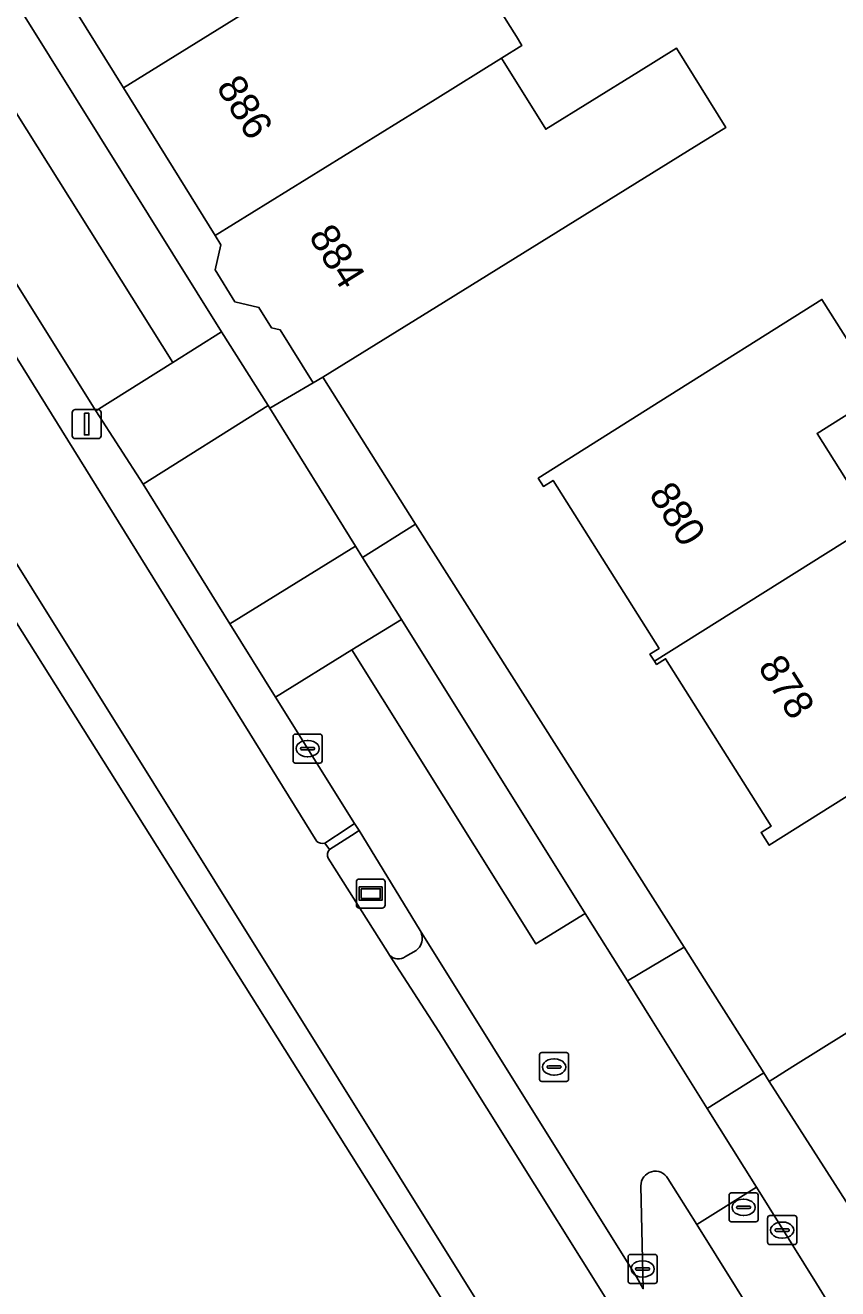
# Model space of a CAD drawing. Extents: x 158455 to 159797, y 387218 to 388672.
# Drawn here: x 158804.89 to 158832.92, y 387242.33 to 387285.94 of the extents above; entities that cross this region are included whole.
import ezdxf

# ---------------------------------------------------------------- set-up
doc = ezdxf.new("R2010")
doc.units = 0
for name, color, linetype in [('IMGEO_Berm_groen', 7, 'Continuous'), ('IMGEO_Erf', 7, 'Continuous'), ('IMGEO_Fietspad_open', 7, 'Continuous'), ('IMGEO_Groenvoorziening', 7, 'Continuous'), ('IMGEO_Haag', 7, 'Continuous'), ('IMGEO_Kolk', 7, 'Continuous'), ('IMGEO_Lichtmast', 7, 'Continuous'), ('IMGEO_Pand', 7, 'Continuous'), ('IMGEO_Pand_nummerreeks', 7, 'Continuous'), ('IMGEO_Parkeervlak_open', 7, 'Continuous'), ('IMGEO_Rijbaan_lokaal_gesloten', 7, 'Continuous'), ('IMGEO_Rijbaan_lokaal_open', 7, 'Continuous'), ('IMGEO_Rijbaan_regionaal_gesloten', 7, 'Continuous'), ('IMGEO_Rioolput', 7, 'Continuous'), ('IMGEO_Terreindeel_gesloten', 7, 'Continuous'), ('IMGEO_Verkeerseiland_gesloten', 7, 'Continuous'), ('IMGEO_Voetpad_open', 7, 'Continuous'), ('IMGEO_Wegwijzer', 7, 'Continuous')]:
    doc.layers.add(name, color=color, linetype=linetype)

msp = doc.modelspace()

# ---------------------------------------------------------------- linework, layer by layer
at = {"layer": 'IMGEO_Berm_groen'}
msp.add_lwpolyline([(158912.53, 387289.242), (158933.291, 387301.742), (158971.266, 387323.887), (158970.861, 387324.556), (158909.097, 387288.175), (158886.233, 387273.876), (158884.299, 387273.254), (158872.417, 387268.143), (158840.365, 387249.215), (158837.671, 387248.663), (158835.099, 387252.323), (158831.376, 387250), (158830.558, 387249.49), (158835.3, 387242.091), (158843.652, 387247.19), (158842.329, 387249.542), (158844.224, 387250.71), (158845.609, 387248.385), (158848.254, 387250)], close=True, dxfattribs=at)
at = {"layer": 'IMGEO_Erf'}
msp.add_lwpolyline([(158821.546, 387286.026), (158821.835, 387285.559), (158822.029, 387285.246), (158821.328, 387284.811), (158822.852, 387282.353), (158826.045, 387284.332), (158827.362, 387285.149), (158829.058, 387282.413), (158827.741, 387281.596), (158819.075, 387276.223), (158815.162, 387273.797), (158818.36, 387268.72), (158827.62, 387254.121), (158828.454, 387252.807), (158830.234, 387250), (158830.37, 387249.787), (158830.558, 387249.49), (158831.376, 387250), (158835.099, 387252.323)], dxfattribs=at)
msp.add_lwpolyline([(158844.127, 387263.1), (158841.13, 387261.215), (158839.745, 387263.415), (158830.56, 387257.639), (158830.281, 387258.082), (158830.63, 387258.302), (158826.985, 387264.078), (158826.673, 387263.881), (158826.601, 387263.994), (158826.446, 387264.239), (158826.759, 387264.437), (158823.102, 387270.234), (158822.772, 387270.025), (158822.593, 387270.308), (158826.822, 387272.976), (158832.379, 387276.482), (158834.418, 387273.249), (158832.209, 387271.855), (158834.168, 387268.751), (158836.097, 387265.694), (158838.357, 387267.115), (158838.66, 387266.632), (158840.987, 387268.095), (158841.466, 387267.334)], close=True, dxfattribs=at)
at = {"layer": 'IMGEO_Fietspad_open'}
msp.add_lwpolyline([(158833.291, 387240.724), (158832.194, 387242.517), (158830.121, 387245.834), (158828.068, 387244.556), (158830.787, 387240.184)], dxfattribs=at)
at = {"layer": 'IMGEO_Groenvoorziening'}
for points in [[(158815.225, 387257.713), (158815.995, 387258.222), (158816.254, 387258.393), (158813.525, 387262.751), (158811.955, 387265.278), (158808.96, 387270.1), (158807.322, 387272.634), (158789.45, 387301.253)], [(158801.881, 387278.836), (158814.953, 387257.771)], [(158816.536, 387257.943), (158816.408, 387258.147), (158816.146, 387257.981), (158815.385, 387257.499)], [(158818.516, 387254.694), (158816.536, 387257.943)], [(158815.341, 387257.19), (158817.385, 387253.963), (158817.458, 387253.85)], [(158818.008, 387253.798), (158818.374, 387254.006)]]:
    msp.add_lwpolyline(points, dxfattribs=at)
for centre, radius, start, end in [((158815.147, 387258.016), 0.313, 231.5748, 284.3508), ((158815.592, 387257.312), 0.279, 137.8813, 205.9104), ((158818.056, 387254.429), 0.531, 331.6375, 29.9139), ((158818.052, 387254.437), 0.538, 306.7625, 331.1033), ((158817.762, 387254.126), 0.41, 222.2937, 306.9043)]:
    msp.add_arc(centre, radius, start, end, dxfattribs=at)
at = {"layer": 'IMGEO_Haag'}
for points in [[(158815.225, 387257.713), (158815.995, 387258.222), (158816.254, 387258.393), (158813.525, 387262.751), (158811.955, 387265.278), (158808.96, 387270.1), (158807.322, 387272.634), (158789.45, 387301.253)], [(158801.881, 387278.836), (158814.953, 387257.771)], [(158816.536, 387257.943), (158816.408, 387258.147), (158816.146, 387257.981), (158815.385, 387257.499)], [(158818.516, 387254.694), (158816.536, 387257.943)], [(158815.341, 387257.19), (158817.385, 387253.963), (158817.458, 387253.85)], [(158818.008, 387253.798), (158818.374, 387254.006)]]:
    msp.add_lwpolyline(points, dxfattribs=at)
for centre, radius, start, end in [((158815.147, 387258.016), 0.313, 231.5748, 284.3508), ((158815.592, 387257.312), 0.279, 137.8813, 205.9104), ((158818.056, 387254.429), 0.531, 331.6375, 29.9139), ((158818.052, 387254.437), 0.538, 306.7625, 331.1033), ((158817.762, 387254.126), 0.41, 222.2937, 306.9043)]:
    msp.add_arc(centre, radius, start, end, dxfattribs=at)
at = {"layer": 'IMGEO_Kolk'}
for p, q in [((158814.134, 387260.551), (158814.134, 387261.403)), ((158814.209, 387261.477), (158815.061, 387261.477)), ((158815.135, 387261.403), (158815.135, 387260.551)), ((158814.393, 387260.971), (158814.393, 387260.983)), ((158814.831, 387260.934), (158814.433, 387260.934)), ((158814.436, 387261.02), (158814.834, 387261.02)), ((158814.622, 387261.257), (158814.647, 387261.257)), ((158814.877, 387260.983), (158814.877, 387260.971)), ((158814.645, 387260.697), (158814.62, 387260.697)), ((158815.061, 387260.477), (158814.209, 387260.477)), ((158830.581, 387244.857), (158831.433, 387244.857)), ((158830.506, 387243.931), (158830.506, 387244.783)), ((158830.765, 387244.351), (158830.765, 387244.363)), ((158830.808, 387244.4), (158831.206, 387244.4)), ((158830.994, 387244.637), (158831.019, 387244.637)), ((158831.249, 387244.363), (158831.249, 387244.351)), ((158831.507, 387244.783), (158831.507, 387243.931)), ((158831.203, 387244.314), (158830.805, 387244.314)), ((158831.017, 387244.077), (158830.992, 387244.077)), ((158825.766, 387243.517), (158826.618, 387243.517)), ((158831.433, 387243.857), (158830.581, 387243.857)), ((158825.691, 387242.591), (158825.691, 387243.443)), ((158825.993, 387243.06), (158826.391, 387243.06)), ((158826.179, 387243.297), (158826.204, 387243.297)), ((158826.692, 387243.443), (158826.692, 387242.591)), ((158825.95, 387243.011), (158825.95, 387243.023)), ((158826.388, 387242.974), (158825.99, 387242.974)), ((158826.202, 387242.737), (158826.177, 387242.737)), ((158826.434, 387243.023), (158826.434, 387243.011)), ((158826.618, 387242.517), (158825.766, 387242.517))]:
    msp.add_line(p, q, dxfattribs=at)
for points in [[(158814.134, 387260.551), (158814.134, 387261.403)], [(158814.209, 387261.477), (158815.061, 387261.477)], [(158815.135, 387261.403), (158815.135, 387260.551)], [(158815.061, 387260.477), (158814.209, 387260.477)], [(158830.581, 387244.857), (158831.433, 387244.857)], [(158830.506, 387243.931), (158830.506, 387244.783)], [(158831.507, 387244.783), (158831.507, 387243.931)], [(158825.766, 387243.517), (158826.618, 387243.517)], [(158831.433, 387243.857), (158830.581, 387243.857)], [(158825.691, 387242.591), (158825.691, 387243.443)], [(158826.692, 387243.443), (158826.692, 387242.591)], [(158826.618, 387242.517), (158825.766, 387242.517)]]:
    msp.add_lwpolyline(points, dxfattribs=at)
for centre, radius, start, end in [((158814.211, 387261.401), 0.0765, 91.552, 178.448), ((158814.211, 387261.401), 0.0765, 91.552, 178.448), ((158815.059, 387261.401), 0.0765, 1.552, 88.448), ((158815.059, 387261.401), 0.0765, 1.552, 88.448), ((158814.433, 387260.98), 0.0403, 85.8775, 175.7526), ((158814.43, 387260.97), 0.0366, 178.938, 274.7102), ((158814.834, 387260.977), 0.043, 264.8664, 352.4533), ((158814.838, 387260.982), 0.0386, 1.7309, 96.639), ((158814.211, 387260.553), 0.0765, 181.552, 268.448), ((158814.211, 387260.553), 0.0765, 181.552, 268.448), ((158815.059, 387260.553), 0.0765, 271.552, 358.448), ((158815.059, 387260.553), 0.0765, 271.552, 358.448), ((158830.583, 387244.781), 0.0765, 91.552, 178.448), ((158830.583, 387244.781), 0.0765, 91.552, 178.448), ((158831.431, 387244.781), 0.0765, 1.552, 88.448), ((158831.431, 387244.781), 0.0765, 1.552, 88.448), ((158830.805, 387244.36), 0.0403, 85.8775, 175.7526), ((158831.21, 387244.362), 0.0386, 1.7309, 96.639), ((158830.583, 387243.933), 0.0765, 181.552, 268.448), ((158830.583, 387243.933), 0.0765, 181.552, 268.448), ((158830.802, 387244.35), 0.0366, 178.938, 274.7102), ((158831.206, 387244.357), 0.043, 264.8664, 352.4533), ((158831.431, 387243.933), 0.0765, 271.552, 358.448), ((158831.431, 387243.933), 0.0765, 271.552, 358.448), ((158825.768, 387243.441), 0.0765, 91.552, 178.448), ((158825.768, 387243.441), 0.0765, 91.552, 178.448), ((158826.616, 387243.441), 0.0765, 1.552, 88.448), ((158826.616, 387243.441), 0.0765, 1.552, 88.448), ((158825.99, 387243.02), 0.0403, 85.8775, 175.7526), ((158826.395, 387243.022), 0.0386, 1.7309, 96.639), ((158825.987, 387243.01), 0.0366, 178.938, 274.7102), ((158826.391, 387243.017), 0.043, 264.8664, 352.4533), ((158825.768, 387242.593), 0.0765, 181.552, 268.448), ((158825.768, 387242.593), 0.0765, 181.552, 268.448), ((158826.616, 387242.593), 0.0765, 271.552, 358.448), ((158826.616, 387242.593), 0.0765, 271.552, 358.448)]:
    msp.add_arc(centre, radius, start, end, dxfattribs=at)
for centre, major_axis, ratio, start_param, end_param in [((158814.621, 387260.977), (-0.387, 0.002), 0.722429, 4.712389, 7.853982), ((158814.646, 387260.977), (-0.39, 0.002), 0.717154, 1.570796, 4.712389), ((158830.993, 387244.357), (-0.387, 0.002), 0.722429, 4.712389, 7.853982), ((158831.018, 387244.357), (-0.39, 0.002), 0.717154, 1.570796, 4.712389), ((158826.178, 387243.017), (-0.387, 0.002), 0.722429, 4.712389, 7.853982), ((158826.203, 387243.017), (-0.39, 0.002), 0.717154, 1.570796, 4.712389)]:
    msp.add_ellipse(centre, major_axis=major_axis, ratio=ratio, start_param=start_param, end_param=end_param, dxfattribs=at)
at = {"layer": 'IMGEO_Lichtmast'}
for p, q in [((158806.516, 387271.776), (158806.516, 387272.576)), ((158806.516, 387272.576), (158806.516, 387271.776)), ((158806.616, 387272.676), (158807.406, 387272.676)), ((158807.406, 387272.676), (158806.616, 387272.676)), ((158807.506, 387272.576), (158807.506, 387271.776)), ((158807.506, 387271.776), (158807.506, 387272.576)), ((158807.406, 387271.676), (158806.616, 387271.676)), ((158806.616, 387271.676), (158807.406, 387271.676))]:
    msp.add_line(p, q, dxfattribs=at)
msp.add_lwpolyline([(158806.936, 387272.551), (158807.086, 387272.551), (158807.086, 387271.801), (158806.936, 387271.801), (158806.936, 387272.551)], dxfattribs=at)
for centre, start, end in [((158806.616, 387272.576), 90, 180), ((158806.616, 387272.576), 90, 180), ((158807.406, 387272.576), 0, 90), ((158807.406, 387272.576), 360, 90), ((158806.616, 387271.776), 180, 270), ((158806.616, 387271.776), 180, 270), ((158807.406, 387271.776), 270, 0), ((158807.406, 387271.776), 270, 0)]:
    msp.add_arc(centre, 0.1, start, end, dxfattribs=at)
at = {"layer": 'IMGEO_Pand'}
for points in [[(158820.339, 387291.259), (158822.127, 387292.35), (158820.448, 387295.057), (158817.575, 387293.276), (158816.084, 387295.68), (158812.66, 387293.557), (158805.124, 387288.884), (158808.286, 387283.784)], [(158823.664, 387289.87), (158822.127, 387292.35), (158820.339, 387291.259), (158808.286, 387283.784), (158811.447, 387278.685), (158819.029, 387283.386), (158821.328, 387284.811), (158822.029, 387285.246), (158821.835, 387285.559), (158821.546, 387286.026), (158820.413, 387287.854)], [(158827.741, 387281.596), (158829.058, 387282.413), (158827.362, 387285.149), (158826.045, 387284.332), (158822.852, 387282.353), (158821.328, 387284.811), (158819.029, 387283.386), (158811.447, 387278.685), (158811.644, 387278.367), (158811.442, 387277.503), (158812.128, 387276.396), (158812.953, 387276.202), (158813.392, 387275.494), (158813.687, 387275.425), (158814.82, 387273.596), (158815.162, 387273.797), (158819.075, 387276.223)], [(158826.601, 387263.994), (158834.168, 387268.751), (158832.209, 387271.855), (158834.418, 387273.249), (158832.379, 387276.482), (158826.822, 387272.976), (158822.593, 387270.308), (158822.772, 387270.025), (158823.102, 387270.234), (158826.759, 387264.437), (158826.446, 387264.239)], [(158826.601, 387263.994), (158826.673, 387263.881), (158826.985, 387264.078), (158830.63, 387258.302), (158830.281, 387258.082), (158830.56, 387257.639), (158839.745, 387263.415), (158841.13, 387261.215), (158844.127, 387263.1), (158841.466, 387267.334), (158840.987, 387268.095), (158838.66, 387266.632), (158838.357, 387267.115), (158836.097, 387265.694), (158834.168, 387268.751)]]:
    msp.add_lwpolyline(points, close=True, dxfattribs=at)
at = {"layer": 'IMGEO_Parkeervlak_open'}
for points in [[(158802.355, 387290.271), (158800.636, 387289.207), (158809.984, 387274.303), (158811.664, 387275.357)], [(158817.868, 387265.437), (158816.16, 387264.381), (158822.512, 387254.237), (158824.214, 387255.284)]]:
    msp.add_lwpolyline(points, close=True, dxfattribs=at)
at = {"layer": 'IMGEO_Rijbaan_lokaal_gesloten'}
for points in [[(158807.322, 387272.634), (158808.96, 387270.1), (158813.268, 387272.823), (158811.664, 387275.357), (158809.984, 387274.303)], [(158813.525, 387262.751), (158816.16, 387264.381), (158817.868, 387265.437), (158816.533, 387267.569), (158816.289, 387267.959), (158811.955, 387265.278)]]:
    msp.add_lwpolyline(points, close=True, dxfattribs=at)
for points in [[(158826.216, 387242.334), (158825.979, 387242.748), (158818.516, 387254.694)], [(158818.374, 387254.006), (158818.008, 387253.798)], [(158817.458, 387253.85), (158819.163, 387251.214), (158827.379, 387238.073)]]:
    msp.add_lwpolyline(points, dxfattribs=at)
for centre, radius, start, end in [((158818.056, 387254.429), 0.531, 331.6375, 29.9139), ((158818.052, 387254.437), 0.538, 306.7625, 331.1033), ((158817.762, 387254.126), 0.41, 222.2937, 306.9043)]:
    msp.add_arc(centre, radius, start, end, dxfattribs=at)
at = {"layer": 'IMGEO_Rijbaan_lokaal_open'}
for points in [[(158763.162, 387343.526), (158771.835, 387329.649), (158775.998, 387322.914), (158776.122, 387322.712), (158783.194, 387311.27), (158789.311, 387301.474), (158789.45, 387301.253), (158807.322, 387272.634), (158809.984, 387274.303), (158800.636, 387289.207), (158802.355, 387290.271), (158800.515, 387293.218), (158797.831, 387297.519), (158795.815, 387300.748), (158794.083, 387299.691), (158778.664, 387324.405), (158780.381, 387325.476), (158778.939, 387327.789), (158775.374, 387333.473), (158774.398, 387334.998), (158770.101, 387341.846)], [(158824.214, 387255.284), (158822.512, 387254.237), (158816.16, 387264.381), (158813.525, 387262.751), (158816.254, 387258.393), (158816.408, 387258.147), (158816.536, 387257.943), (158818.516, 387254.694), (158825.979, 387242.748), (158826.216, 387242.334), (158826.131, 387245.886)], [(158827.067, 387246.141), (158828.068, 387244.556), (158830.121, 387245.834), (158828.417, 387248.559), (158826.522, 387251.592), (158825.669, 387252.956), (158824.214, 387255.284)]]:
    msp.add_lwpolyline(points, dxfattribs=at)
msp.add_lwpolyline([(158813.33, 387272.723), (158813.268, 387272.823), (158808.96, 387270.1), (158811.955, 387265.278), (158816.289, 387267.959)], close=True, dxfattribs=at)
msp.add_arc((158826.634, 387245.886), 0.503, 30.5035, 179.9757, dxfattribs=at)
at = {"layer": 'IMGEO_Rijbaan_regionaal_gesloten'}
for points in [[(158588.04, 387615.09), (158677.179, 387467.992), (158823.356, 387235.46), (158823.437, 387235.512), (158824.176, 387235.992), (158792.362, 387286.934), (158694.255, 387443.965), (158684.574, 387459.461), (158661.978, 387495.697), (158658.09, 387501.91), (158642.285, 387527.165), (158630.017, 387546.716), (158625.563, 387554.193)], [(158625.563, 387554.193), (158630.017, 387546.716), (158642.285, 387527.165), (158658.09, 387501.91), (158661.978, 387495.697), (158684.574, 387459.461), (158694.255, 387443.965), (158792.362, 387286.934), (158824.176, 387235.992), (158827.379, 387238.073), (158819.163, 387251.214), (158817.458, 387253.85), (158817.385, 387253.963), (158815.341, 387257.19)], [(158814.953, 387257.771), (158801.881, 387278.836)], [(158815.385, 387257.499), (158815.225, 387257.713)]]:
    msp.add_lwpolyline(points, dxfattribs=at)
for centre, radius, start, end in [((158815.147, 387258.016), 0.313, 231.5748, 284.3508), ((158815.592, 387257.312), 0.279, 137.8813, 205.9104)]:
    msp.add_arc(centre, radius, start, end, dxfattribs=at)
at = {"layer": 'IMGEO_Rioolput'}
for p, q in [((158822.712, 387250.487), (158823.564, 387250.487)), ((158822.637, 387249.561), (158822.637, 387250.413)), ((158822.939, 387250.03), (158823.337, 387250.03)), ((158823.125, 387250.267), (158823.15, 387250.267)), ((158823.638, 387250.413), (158823.638, 387249.561)), ((158822.896, 387249.981), (158822.896, 387249.993)), ((158823.334, 387249.944), (158822.936, 387249.944)), ((158823.148, 387249.707), (158823.123, 387249.707)), ((158823.38, 387249.993), (158823.38, 387249.981)), ((158823.564, 387249.487), (158822.712, 387249.487)), ((158829.176, 387244.717), (158829.176, 387245.569)), ((158829.251, 387245.643), (158830.103, 387245.643)), ((158829.664, 387245.423), (158829.689, 387245.423)), ((158830.177, 387245.569), (158830.177, 387244.717)), ((158829.435, 387245.137), (158829.435, 387245.149)), ((158829.873, 387245.1), (158829.475, 387245.1)), ((158829.478, 387245.186), (158829.876, 387245.186)), ((158829.687, 387244.863), (158829.662, 387244.863)), ((158829.919, 387245.149), (158829.919, 387245.137)), ((158830.103, 387244.643), (158829.251, 387244.643))]:
    msp.add_line(p, q, dxfattribs=at)
for points in [[(158822.712, 387250.487), (158823.564, 387250.487)], [(158822.637, 387249.561), (158822.637, 387250.413)], [(158823.638, 387250.413), (158823.638, 387249.561)], [(158823.564, 387249.487), (158822.712, 387249.487)], [(158829.176, 387244.717), (158829.176, 387245.569)], [(158829.251, 387245.643), (158830.103, 387245.643)], [(158830.177, 387245.569), (158830.177, 387244.717)], [(158830.103, 387244.643), (158829.251, 387244.643)]]:
    msp.add_lwpolyline(points, dxfattribs=at)
for centre, radius, start, end in [((158822.714, 387250.411), 0.0765, 91.552, 178.448), ((158822.714, 387250.411), 0.0765, 91.552, 178.448), ((158823.562, 387250.411), 0.0765, 1.552, 88.448), ((158823.562, 387250.411), 0.0765, 1.552, 88.448), ((158822.936, 387249.99), 0.0403, 85.8775, 175.7526), ((158823.341, 387249.992), 0.0386, 1.7309, 96.639), ((158822.933, 387249.98), 0.0366, 178.938, 274.7102), ((158823.337, 387249.987), 0.043, 264.8664, 352.4533), ((158822.714, 387249.563), 0.0765, 181.552, 268.448), ((158822.714, 387249.563), 0.0765, 181.552, 268.448), ((158823.562, 387249.563), 0.0765, 271.552, 358.448), ((158823.562, 387249.563), 0.0765, 271.552, 358.448), ((158829.253, 387245.567), 0.0765, 91.552, 178.448), ((158829.253, 387245.567), 0.0765, 91.552, 178.448), ((158830.101, 387245.567), 0.0765, 1.552, 88.448), ((158830.101, 387245.567), 0.0765, 1.552, 88.448), ((158829.475, 387245.146), 0.0403, 85.8775, 175.7526), ((158829.472, 387245.136), 0.0366, 178.938, 274.7102), ((158829.876, 387245.143), 0.043, 264.8664, 352.4533), ((158829.88, 387245.148), 0.0386, 1.7309, 96.639), ((158829.253, 387244.719), 0.0765, 181.552, 268.448), ((158829.253, 387244.719), 0.0765, 181.552, 268.448), ((158830.101, 387244.719), 0.0765, 271.552, 358.448), ((158830.101, 387244.719), 0.0765, 271.552, 358.448)]:
    msp.add_arc(centre, radius, start, end, dxfattribs=at)
for centre, major_axis, ratio, start_param, end_param in [((158823.124, 387249.987), (-0.387, 0.002), 0.722429, 4.712389, 7.853982), ((158823.149, 387249.987), (-0.39, 0.002), 0.717154, 1.570796, 4.712389), ((158829.663, 387245.143), (-0.387, 0.002), 0.722429, 4.712389, 7.853982), ((158829.688, 387245.143), (-0.39, 0.002), 0.717154, 1.570796, 4.712389)]:
    msp.add_ellipse(centre, major_axis=major_axis, ratio=ratio, start_param=start_param, end_param=end_param, dxfattribs=at)
at = {"layer": 'IMGEO_Terreindeel_gesloten'}
msp.add_lwpolyline([(158816.146, 387257.981), (158816.408, 387258.147), (158816.254, 387258.393), (158815.995, 387258.222), (158815.225, 387257.713), (158815.385, 387257.499)], close=True, dxfattribs=at)
at = {"layer": 'IMGEO_Verkeerseiland_gesloten'}
for points in [[(158830.787, 387240.184), (158828.068, 387244.556), (158827.067, 387246.141)], [(158826.131, 387245.886), (158826.216, 387242.334)]]:
    msp.add_lwpolyline(points, dxfattribs=at)
msp.add_arc((158826.634, 387245.886), 0.503, 30.5035, 179.9757, dxfattribs=at)
at = {"layer": 'IMGEO_Voetpad_open'}
msp.add_lwpolyline([(158907.527, 387282.625), (158937.343, 387300.567), (158972.871, 387321.236), (158971.266, 387323.887), (158933.291, 387301.742), (158912.53, 387289.242), (158848.254, 387250), (158845.609, 387248.385), (158843.652, 387247.19), (158835.3, 387242.091), (158830.558, 387249.49), (158830.37, 387249.787), (158828.417, 387248.559), (158830.121, 387245.834), (158832.194, 387242.517), (158833.291, 387240.724)], dxfattribs=at)
for points in [[(158802.355, 387290.271), (158811.664, 387275.357), (158813.268, 387272.823), (158813.33, 387272.723), (158814.82, 387273.596), (158813.687, 387275.425), (158813.392, 387275.494), (158812.953, 387276.202), (158812.128, 387276.396), (158811.442, 387277.503), (158811.644, 387278.367), (158811.447, 387278.685), (158808.286, 387283.784), (158805.124, 387288.884), (158805.031, 387289.034), (158804.25, 387289.217), (158803.421, 387290.554), (158803.738, 387291.146), (158803.184, 387292.039), (158803.245, 387292.297), (158802.074, 387294.185), (158800.515, 387293.218)], [(158816.289, 387267.959), (158816.533, 387267.569), (158818.36, 387268.72), (158815.162, 387273.797), (158814.82, 387273.596), (158813.33, 387272.723)], [(158818.36, 387268.72), (158816.533, 387267.569), (158817.868, 387265.437), (158824.214, 387255.284), (158825.669, 387252.956), (158827.62, 387254.121)], [(158828.454, 387252.807), (158827.62, 387254.121), (158825.669, 387252.956), (158826.522, 387251.592), (158828.417, 387248.559), (158830.37, 387249.787), (158830.234, 387250)]]:
    msp.add_lwpolyline(points, close=True, dxfattribs=at)
at = {"layer": 'IMGEO_Wegwijzer'}
for p, q in [((158816.317, 387255.573), (158816.317, 387256.373)), ((158816.317, 387256.373), (158816.317, 387255.573)), ((158816.417, 387256.473), (158817.207, 387256.473)), ((158817.207, 387256.473), (158816.417, 387256.473)), ((158817.307, 387256.373), (158817.307, 387255.573)), ((158817.307, 387255.573), (158817.307, 387256.373)), ((158817.207, 387255.473), (158816.417, 387255.473)), ((158816.417, 387255.473), (158817.207, 387255.473))]:
    msp.add_line(p, q, dxfattribs=at)
for points in [[(158816.418, 387256.205), (158817.206, 387256.205), (158817.206, 387255.741), (158816.418, 387255.741), (158816.418, 387256.205)], [(158816.483, 387256.14), (158816.483, 387255.806), (158817.141, 387255.806), (158817.141, 387256.14), (158816.483, 387256.14)]]:
    msp.add_lwpolyline(points, dxfattribs=at)
for centre, start, end in [((158816.417, 387256.373), 90, 180), ((158816.417, 387256.373), 90, 180), ((158817.207, 387256.373), 0, 90), ((158817.207, 387256.373), 360, 90), ((158816.417, 387255.573), 180, 270), ((158816.417, 387255.573), 180, 270), ((158817.207, 387255.573), 270, 0), ((158817.207, 387255.573), 270, 0)]:
    msp.add_arc(centre, 0.1, start, end, dxfattribs=at)

# ---------------------------------------------------------------- texts
at = {"layer": 'IMGEO_Pand_nummerreeks'}
for s, rotation, p in [('886', 301.7588, (158811.461, 387283.811)), ('884', 301.7588, (158814.649, 387278.662)), ('880', 302.2482, (158826.382, 387269.759)), ('878', 302.2482, (158830.146, 387263.793))]:
    msp.add_text(s, height=1, rotation=rotation, dxfattribs=at).set_placement(p)

doc.saveas('drawing.dxf')
